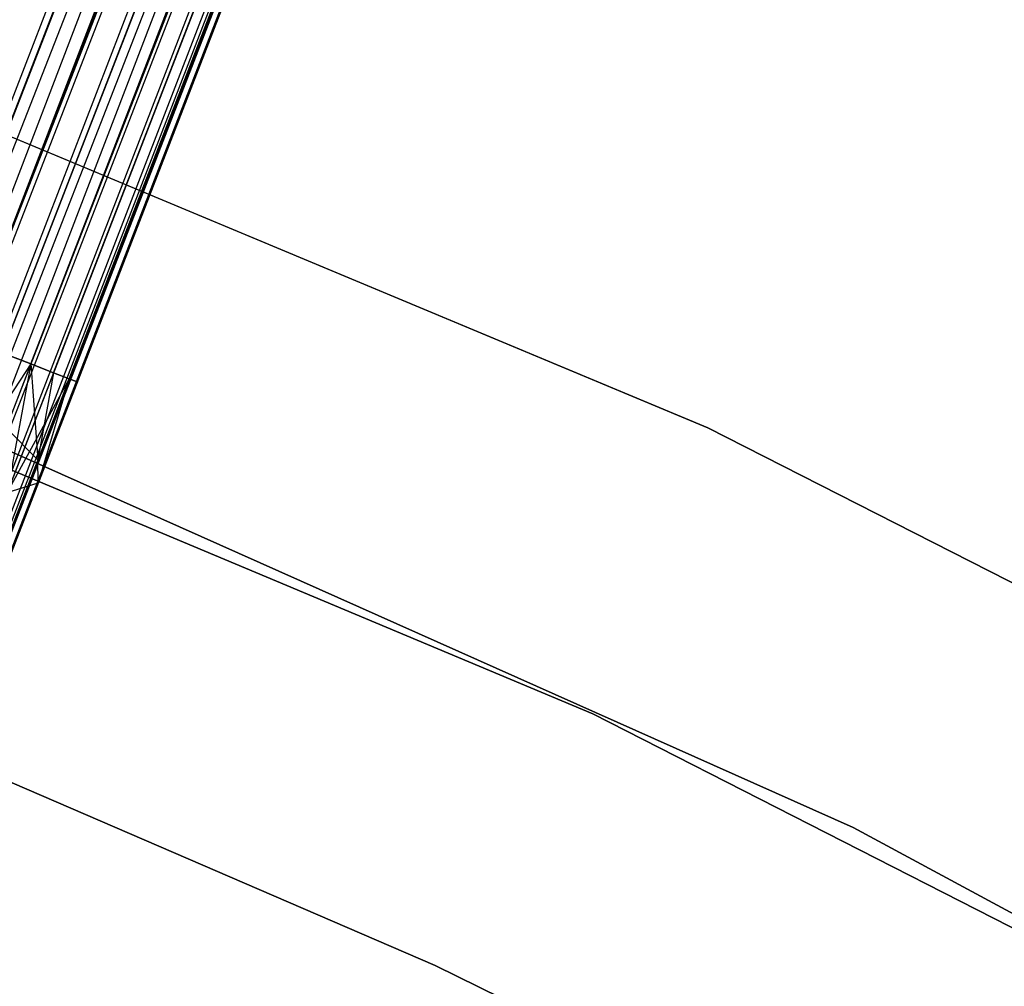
# Model space of a CAD drawing. Extents: x -189 to 189, y -189 to 189.
# Tile 518 of 591: x 23.19 to 28.15, y 54.82 to 59.69. Entities that reach past the tile are written whole.
import ezdxf

# ---------------------------------------------------------------- set-up
doc = ezdxf.new("R2010")
doc.units = 0
doc.header["$LTSCALE"] = 25.4
doc.layers.get('0').update_dxf_attribs({"linetype": 'CONTINUOUS'})

# ---------------------------------------------------------------- blocks, each defined once
blk = doc.blocks.new('CAMELEON-KENAI-C-12244_STL')
at = {"color": 0}
for p, q in [((15.8153, 40.2452, -10.4781), (60.8639, 157.1047, -10.5)), ((15.8153, 40.2452, -10.4781), (60.8639, 157.1047, -10.5)), ((16.0007, 40.1734, -10.4135), (60.8639, 157.1047, -10.5)), ((16.0007, 40.1734, -10.4135), (60.8639, 157.1047, -10.5)), ((15.8153, 40.2452, -8.5219), (61.0578, 157.0296, -8.5219)), ((15.8153, 40.2452, -8.5219), (61.0578, 157.0296, -8.5219)), ((61.2432, 156.9577, -10.4135), (16.0007, 40.1734, -10.4135)), ((61.2432, 156.9577, -10.4135), (16.0007, 40.1734, -10.4135)), ((61.2432, 156.9577, -10.4135), (16.1695, 40.108, -10.309)), ((61.2432, 156.9577, -10.4135), (16.1695, 40.108, -10.309)), ((61.2432, 156.9577, -10.4135), (16.3144, 40.0518, -10.1691)), ((61.2432, 156.9577, -10.4135), (16.3144, 40.0518, -10.1691)), ((15.8153, 40.2452, -8.5219), (61.412, 156.8923, -8.691)), ((15.8153, 40.2452, -8.5219), (61.412, 156.8923, -8.691)), ((16.0007, 40.1734, -8.5864), (61.412, 156.8923, -8.691)), ((16.0007, 40.1734, -8.5864), (61.412, 156.8923, -8.691)), ((61.412, 156.8923, -8.691), (16.1695, 40.108, -8.691)), ((61.412, 156.8923, -8.691), (16.1695, 40.108, -8.691)), ((61.5569, 156.8362, -10.1691), (16.3144, 40.0518, -10.1691)), ((61.5569, 156.8362, -10.1691), (16.3144, 40.0518, -10.1691)), ((61.5569, 156.8362, -10.1691), (16.429, 40.0075, -10)), ((61.5569, 156.8362, -10.1691), (16.429, 40.0075, -10)), ((61.5569, 156.8362, -10.1691), (16.5083, 39.9767, -9.809)), ((61.5569, 156.8362, -10.1691), (16.5083, 39.9767, -9.809)), ((16.1695, 40.108, -8.691), (61.6715, 156.7918, -9)), ((16.1695, 40.108, -8.691), (61.6715, 156.7918, -9)), ((16.3144, 40.0518, -8.8309), (61.6715, 156.7918, -9)), ((16.3144, 40.0518, -8.8309), (61.6715, 156.7918, -9)), ((61.6715, 156.7918, -9), (16.429, 40.0075, -9)), ((61.6715, 156.7918, -9), (16.429, 40.0075, -9)), ((61.6715, 156.7918, -9), (16.5083, 39.9767, -9.191)), ((61.6715, 156.7918, -9), (16.5083, 39.9767, -9.191)), ((61.7508, 156.7611, -9.809), (16.5083, 39.9767, -9.809)), ((61.7508, 156.7611, -9.809), (16.5083, 39.9767, -9.809)), ((61.7508, 156.7611, -9.809), (16.5488, 39.961, -9.6045)), ((61.7508, 156.7611, -9.809), (16.5488, 39.961, -9.3955)), ((61.7508, 156.7611, -9.809), (16.5488, 39.961, -9.6045)), ((61.7508, 156.7611, -9.809), (16.5488, 39.961, -9.3955)), ((61.7913, 156.7454, -9.3955), (16.5083, 39.9767, -9.191)), ((61.7913, 156.7454, -9.3955), (16.5083, 39.9767, -9.191)), ((61.7913, 156.7454, -9.3955), (16.5488, 39.961, -9.3955)), ((61.7913, 156.7454, -9.3955), (16.5488, 39.961, -9.3955)), ((22.7511, 58.1487, -160.4781), (58.2791, 149.857, -160.4781)), ((22.7511, 58.1487, -160.4781), (58.2791, 149.857, -160.4781)), ((22.9365, 58.0768, -160.4135), (58.2791, 149.857, -160.4781)), ((22.9365, 58.0768, -160.4135), (58.2791, 149.857, -160.4781)), ((22.7511, 58.1487, -158.5219), (58.4645, 149.7852, -158.5865)), ((22.7511, 58.1487, -158.5219), (58.4645, 149.7852, -158.5865)), ((22.9365, 58.0768, -158.5865), (58.4645, 149.7852, -158.5865)), ((22.9365, 58.0768, -158.5865), (58.4645, 149.7852, -158.5865)), ((22.9365, 58.0768, -160.4135), (58.6334, 149.7198, -160.309)), ((22.9365, 58.0768, -160.4135), (58.6334, 149.7198, -160.309)), ((23.1054, 58.0114, -160.309), (58.6334, 149.7198, -160.309)), ((23.1054, 58.0114, -160.309), (58.6334, 149.7198, -160.309)), ((23.2502, 57.9553, -160.1691), (58.6334, 149.7198, -160.309)), ((23.2502, 57.9553, -160.1691), (58.6334, 149.7198, -160.309)), ((22.9365, 58.0768, -158.5865), (58.7782, 149.6637, -158.8309)), ((22.9365, 58.0768, -158.5865), (58.7782, 149.6637, -158.8309)), ((23.1054, 58.0114, -158.691), (58.7782, 149.6637, -158.8309)), ((23.1054, 58.0114, -158.691), (58.7782, 149.6637, -158.8309)), ((23.2502, 57.9553, -158.8309), (58.7782, 149.6637, -158.8309)), ((23.2502, 57.9553, -158.8309), (58.7782, 149.6637, -158.8309)), ((23.2502, 57.9553, -160.1691), (58.8928, 149.6193, -160)), ((23.2502, 57.9553, -160.1691), (58.8928, 149.6193, -160)), ((23.3648, 57.9109, -160), (58.8928, 149.6193, -160)), ((23.3648, 57.9109, -160), (58.8928, 149.6193, -160)), ((23.4441, 57.8802, -159.809), (58.8928, 149.6193, -160)), ((23.4441, 57.8802, -159.809), (58.8928, 149.6193, -160)), ((23.2502, 57.9553, -158.8309), (58.9721, 149.5886, -159.191)), ((23.2502, 57.9553, -158.8309), (58.9721, 149.5886, -159.191)), ((23.3648, 57.9109, -159), (58.9721, 149.5886, -159.191)), ((23.3648, 57.9109, -159), (58.9721, 149.5886, -159.191)), ((23.4441, 57.8802, -159.191), (58.9721, 149.5886, -159.191)), ((23.4441, 57.8802, -159.191), (58.9721, 149.5886, -159.191)), ((23.4441, 57.8802, -159.191), (59.0126, 149.5729, -159.6045)), ((23.4441, 57.8802, -159.191), (59.0126, 149.5729, -159.6045)), ((23.4441, 57.8802, -159.809), (59.0126, 149.5729, -159.6045)), ((23.4441, 57.8802, -159.809), (59.0126, 149.5729, -159.6045)), ((23.4846, 57.8645, -159.3955), (59.0126, 149.5729, -159.6045)), ((23.4846, 57.8645, -159.3955), (59.0126, 149.5729, -159.6045)), ((23.4846, 57.8645, -159.6045), (59.0126, 149.5729, -159.6045)), ((23.4846, 57.8645, -159.6045), (59.0126, 149.5729, -159.6045)), ((26.6604, 57.6332, -160.5), (22.2785, 59.4632, -160.5)), ((22.2785, 59.4632, -170), (26.6604, 57.6332, -170)), ((26.6604, 57.6332, -160.5), (22.2785, 59.4632, -160.5)), ((22.2785, 59.4632, -170), (26.6604, 57.6332, -170)), ((21.8077, 57.9844, -167), (26.0804, 56.1937, -167)), ((26.0804, 56.1937, -168), (21.8077, 57.9844, -168)), ((21.8077, 57.9844, -167), (26.0804, 56.1937, -167)), ((26.0804, 56.1937, -168), (21.8077, 57.9844, -168)), ((23.1054, 58.0114, -158.691), (23.2502, 57.9553, -158.8309)), ((23.2502, 57.9553, -160.1691), (23.1054, 58.0114, -160.309)), ((23.2502, 57.9553, -160.1691), (23.1054, 58.0114, -160.309)), ((23.1054, 58.0114, -158.691), (23.2502, 57.9553, -158.8309)), ((23.2502, 57.9553, -158.8309), (22.8427, 57.3335, -158.7867)), ((23.2502, 57.9553, -158.8309), (22.8427, 57.3335, -158.7867)), ((23.2502, 57.9553, -160.1691), (23.1258, 57.6341, -160.2145)), ((23.2502, 57.9553, -160.1691), (23.1258, 57.6341, -160.2145)), ((23.2502, 57.9553, -158.8309), (23.1311, 57.3076, -159.0852)), ((23.2502, 57.9553, -158.8309), (23.1311, 57.3076, -159.0852)), ((23.2502, 57.9553, -158.8309), (23.3648, 57.9109, -159)), ((23.3648, 57.9109, -160), (23.2502, 57.9553, -160.1691)), ((23.2502, 57.9553, -160.1691), (23.286, 57.4721, -159.8666)), ((23.3648, 57.9109, -160), (23.2502, 57.9553, -160.1691)), ((23.2502, 57.9553, -160.1691), (23.286, 57.4721, -159.8666)), ((23.2502, 57.9553, -158.8309), (23.3648, 57.9109, -159)), ((23.3648, 57.9109, -159), (23.1311, 57.3076, -159.0852)), ((23.3648, 57.9109, -159), (23.1311, 57.3076, -159.0852)), ((23.4441, 57.8802, -159.191), (23.1311, 57.3076, -159.0852)), ((23.4441, 57.8802, -159.191), (23.1311, 57.3076, -159.0852)), ((23.3648, 57.9109, -160), (23.286, 57.4721, -159.8666)), ((23.3648, 57.9109, -160), (23.286, 57.4721, -159.8666)), ((23.4441, 57.8802, -159.809), (23.286, 57.4721, -159.8666)), ((23.4441, 57.8802, -159.809), (23.286, 57.4721, -159.8666)), ((23.4441, 57.8802, -159.809), (23.2879, 57.3566, -159.4672)), ((23.4441, 57.8802, -159.809), (23.2879, 57.3566, -159.4672)), ((23.4441, 57.8802, -159.191), (23.2879, 57.3566, -159.4672)), ((23.4441, 57.8802, -159.191), (23.2879, 57.3566, -159.4672)), ((23.3648, 57.9109, -159), (23.4441, 57.8802, -159.191)), ((23.4441, 57.8802, -159.809), (23.3648, 57.9109, -160)), ((23.4441, 57.8802, -159.809), (23.3648, 57.9109, -160)), ((23.3648, 57.9109, -159), (23.4441, 57.8802, -159.191)), ((23.4441, 57.8802, -159.191), (23.4846, 57.8645, -159.3955)), ((23.4846, 57.8645, -159.6045), (23.4441, 57.8802, -159.809)), ((23.4846, 57.8645, -159.6045), (23.4441, 57.8802, -159.809)), ((23.4441, 57.8802, -159.191), (23.4846, 57.8645, -159.3955)), ((23.4846, 57.8645, -159.3955), (23.2879, 57.3566, -159.4672)), ((23.4846, 57.8645, -159.6045), (23.2879, 57.3566, -159.4672)), ((23.4846, 57.8645, -159.6045), (23.2879, 57.3566, -159.4672)), ((23.4846, 57.8645, -159.3955), (23.2879, 57.3566, -159.4672)), ((23.286, 57.4721, -159.8666), (23.1258, 57.6341, -160.2145)), ((23.286, 57.4721, -159.8666), (23.1258, 57.6341, -160.2145)), ((30.8933, 55.4809, -160.5), (26.6604, 57.6332, -160.5)), ((26.6604, 57.6332, -170), (30.8933, 55.4809, -170)), ((26.6604, 57.6332, -160.5), (26.6604, 57.6332, -170)), ((30.8933, 55.4809, -160.5), (26.6604, 57.6332, -160.5)), ((26.6604, 57.6332, -170), (30.8933, 55.4809, -170)), ((26.6604, 57.6332, -160.5), (26.6604, 57.6332, -170)), ((23.1071, 57.5332, -160.5), (27.3926, 55.6221, -160.5)), ((27.3926, 55.6221, -170), (23.1071, 57.5332, -170)), ((27.3926, 55.6221, -170), (23.1071, 57.5332, -170)), ((23.1071, 57.5332, -160.5), (27.3926, 55.6221, -160.5)), ((23.286, 57.4721, -159.8666), (23.1387, 57.0918, -160.0356)), ((23.286, 57.4721, -159.8666), (23.1387, 57.0918, -160.0356)), ((23.2879, 57.3566, -159.4672), (23.286, 57.4721, -159.8666)), ((23.2879, 57.3566, -159.4672), (23.286, 57.4721, -159.8666)), ((23.2879, 57.3566, -159.4672), (23.1045, 56.8833, -159.6774)), ((23.2879, 57.3566, -159.4672), (23.1045, 56.8833, -159.6774)), ((23.1311, 57.3076, -159.0852), (23.2879, 57.3566, -159.4672)), ((23.1311, 57.3076, -159.0852), (23.2879, 57.3566, -159.4672)), ((26.0804, 56.1937, -167), (26.0804, 56.1937, -168)), ((26.0804, 56.1937, -167), (30.2073, 54.0887, -167)), ((30.2073, 54.0887, -168), (26.0804, 56.1937, -168)), ((26.0804, 56.1937, -167), (26.0804, 56.1937, -168)), ((26.0804, 56.1937, -167), (30.2073, 54.0887, -167)), ((30.2073, 54.0887, -168), (26.0804, 56.1937, -168)), ((22.709, 56.04, -165), (25.2865, 54.926, -165)), ((25.2865, 54.926, -167), (22.709, 56.04, -167)), ((25.2865, 54.926, -167), (22.709, 56.04, -167)), ((22.709, 56.04, -165), (25.2865, 54.926, -165)), ((27.3926, 55.6221, -160.5), (31.5212, 53.3922, -160.5)), ((31.5212, 53.3922, -170), (27.3926, 55.6221, -170)), ((27.3926, 55.6221, -170), (27.3926, 55.6221, -160.5)), ((27.3926, 55.6221, -170), (27.3926, 55.6221, -160.5)), ((31.5212, 53.3922, -170), (27.3926, 55.6221, -170)), ((27.3926, 55.6221, -160.5), (31.5212, 53.3922, -160.5)), ((25.2865, 54.926, -165), (25.2865, 54.926, -167)), ((25.2865, 54.926, -165), (27.8096, 53.6936, -165)), ((27.8096, 53.6936, -167), (25.2865, 54.926, -167)), ((25.2865, 54.926, -165), (25.2865, 54.926, -167)), ((27.8096, 53.6936, -167), (25.2865, 54.926, -167)), ((25.2865, 54.926, -165), (27.8096, 53.6936, -165))]:
    blk.add_line(p, q, dxfattribs=at)

msp = doc.modelspace()

# ---------------------------------------------------------------- block references
at = {"color": 0}
msp.add_blockref('CAMELEON-KENAI-C-12244_STL', (0, 0), dxfattribs=at)

doc.saveas('drawing.dxf')
